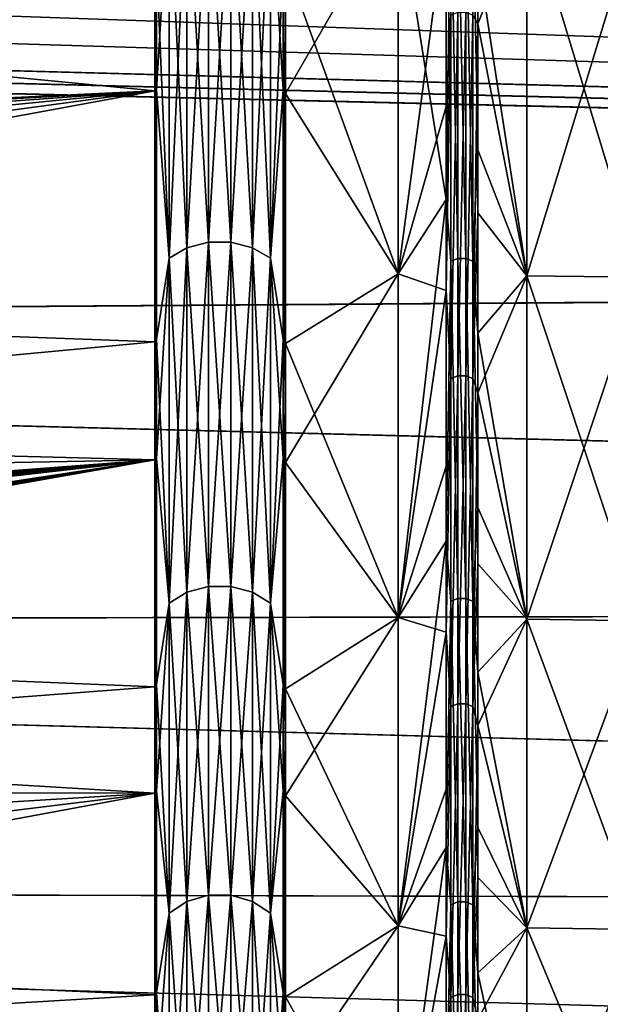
# Model space of a CAD drawing. Header units: metres. Extents: x -31 to 116, y -84 to 84.
# Tile 354 of 656: x 44 to 49, y -53 to -44. Entities that reach past the tile are written whole.
import ezdxf

# ---------------------------------------------------------------- set-up
doc = ezdxf.new("R2010")
doc.units = ezdxf.units.M
doc.layers.add('solid_80010000GA_11_1', color=7, linetype='CONTINUOUS')

msp = doc.modelspace()

# ---------------------------------------------------------------- linework, layer by layer
at = {"layer": 'solid_80010000GA_11_1'}
for points in [[(44.944008, -44.94931, 41.513676), (44.944008, -41.494423, 44.967083), (23.04767, -42.828629, 43.16143)], [(44.956215, -41.485981, 44.939251), (44.944008, -41.494423, 44.967083), (44.944008, -44.94931, 41.513676)], [(44.956215, -44.939251, 41.485977), (44.956215, -41.485981, 44.939251), (44.944008, -44.94931, 41.513676)], [(45.064621, -43.134468, 43.134468), (44.956215, -41.485981, 44.939251), (44.956215, -44.939251, 41.485977)], [(45.934708, -43.133972, 43.133972), (46.043785, -44.939251, 41.485977), (46.043785, -41.485981, 44.939251)], [(46.065117, -41.517014, 44.972866), (46.043785, -41.485981, 44.939251), (46.043785, -44.939251, 41.485977)], [(46.065117, -44.972866, 41.517014), (46.065117, -41.517014, 44.972866), (46.043785, -44.939251, 41.485977)], [(47.031693, -43.291378, 43.291378), (46.065117, -41.517014, 44.972866), (46.065117, -44.972866, 41.517014)], [(38.491501, -42.239792, 41.636169), (103, -43.127747, 43.139236), (103, -46.380795, 39.620941)], [(38.617069, -42.617405, 41.254074), (38.491501, -42.239792, 41.636169), (103, -46.380795, 39.620941)], [(38.840816, -43.013279, 40.849873), (38.617069, -42.617405, 41.254074), (103, -46.380795, 39.620941)], [(47.44334, -42.667152, -42.667152), (47.44334, -45.883251, -39.188), (47.031693, -43.291378, -43.291378)], [(47.48489, -43.193233, -42.058311), (47.44334, -45.883251, -39.188), (47.44334, -42.667152, -42.667152)], [(47.673843, -44.297634, 40.893669), (47.715233, -44.372734, 40.890491), (47.715233, -42.675827, 42.658478)], [(48.135872, -43.305004, 43.305004), (47.715233, -42.675827, 42.658478), (47.715233, -44.372734, 40.890491)], [(44.944008, -44.94931, 41.513676), (23.04767, -42.828629, 43.16143), (23.04767, -45.987389, 39.7789)], [(38.918213, -43.124298, 40.735607), (38.840816, -43.013279, 40.849873), (103, -46.380795, 39.620941)], [(45.218952, -43.051559, 43.051559), (45.218952, -46.296631, 39.541058), (45.402611, -43.007759, 43.007759)], [(45.218952, -46.296631, 39.541058), (45.402611, -46.249531, 39.500832), (45.402611, -43.007759, 43.007759)], [(45.218952, -43.051559, -43.051559), (45.402611, -43.007759, -43.007759), (45.402611, -46.249531, -39.500832)], [(45.402611, -43.007759, 43.007759), (45.402611, -46.249531, 39.500832), (45.596432, -43.007648, 43.007648)], [(45.402611, -46.249531, 39.500832), (45.596432, -46.249413, 39.500729), (45.596432, -43.007648, 43.007648)], [(45.402611, -43.007759, -43.007759), (45.596432, -43.007648, -43.007648), (45.596432, -46.249413, -39.500729)], [(45.402611, -46.249531, -39.500832), (45.402611, -43.007759, -43.007759), (45.596432, -46.249413, -39.500729)], [(45.596432, -43.007648, 43.007648), (45.596432, -46.249413, 39.500729), (45.78019, -43.051235, 43.051235)], [(45.596432, -43.007648, -43.007648), (45.78019, -43.051235, -43.051235), (45.78019, -46.296284, -39.540764)], [(45.596432, -46.249413, -39.500729), (45.596432, -43.007648, -43.007648), (45.78019, -46.296284, -39.540764)], [(45.596432, -46.249413, 39.500729), (45.78019, -46.296284, 39.540764), (45.78019, -43.051235, 43.051235)], [(45.78019, -43.051235, 43.051235), (45.78019, -46.296284, 39.540764), (45.934708, -43.133972, 43.133972)], [(45.78019, -46.296284, -39.540764), (45.78019, -43.051235, -43.051235), (45.934708, -46.385254, -39.616753)], [(45.78019, -43.051235, -43.051235), (45.934708, -43.133972, -43.133972), (45.934708, -46.385254, -39.616753)], [(39, -43.233612, 40.6227), (38.918213, -43.124298, 40.735607), (103, -46.380795, 39.620941)], [(45.064621, -43.134468, 43.134468), (44.956215, -44.939251, 41.485977), (45.064621, -46.385792, 39.61721)], [(45.064621, -46.385792, -39.61721), (44.956215, -43.818951, -42.66758), (45.064621, -43.134468, -43.134468)], [(45.064621, -46.385792, 39.61721), (45.218952, -46.296631, 39.541058), (45.218952, -43.051559, 43.051559)], [(45.064621, -43.134468, 43.134468), (45.064621, -46.385792, 39.61721), (45.218952, -43.051559, 43.051559)], [(45.064621, -43.134468, -43.134468), (45.218952, -43.051559, -43.051559), (45.218952, -46.296631, -39.541058)], [(45.064621, -46.385792, -39.61721), (45.064621, -43.134468, -43.134468), (45.218952, -46.296631, -39.541058)], [(45.218952, -46.296631, -39.541058), (45.218952, -43.051559, -43.051559), (45.402611, -46.249531, -39.500832)], [(45.78019, -46.296284, 39.540764), (45.934708, -46.385254, 39.616753), (45.934708, -43.133972, 43.133972)], [(45.934708, -46.385254, -39.616753), (45.934708, -43.133972, -43.133972), (46.043785, -43.818951, -42.66758)], [(45.934708, -43.133972, 43.133972), (45.934708, -46.385254, 39.616753), (46.043785, -44.939251, 41.485977)], [(44.944008, -43.836376, -42.687214), (23.04767, -46.293915, -39.421745), (23.04767, -43.16143, -42.828629)], [(27.5, -44.336441, -38.961391), (103, -46.390305, -39.609806), (103, -43.139236, -43.127747)], [(47.48489, -43.193233, -42.058311), (47.48489, -46.411201, -38.478012), (47.44334, -45.883251, -39.188)], [(47.545612, -43.172028, -42.037663), (47.545612, -46.388416, -38.459118), (47.48489, -43.193233, -42.058311)], [(47.545612, -46.388416, -38.459118), (47.48489, -46.411201, -38.478012), (47.48489, -43.193233, -42.058311)], [(47.613163, -46.388451, -38.459148), (47.545612, -46.388416, -38.459118), (47.545612, -43.172028, -42.037663)], [(47.613163, -43.172058, -42.037693), (47.613163, -46.388451, -38.459148), (47.545612, -43.172028, -42.037663)], [(47.673843, -46.411301, -38.478092), (47.613163, -46.388451, -38.459148), (47.613163, -43.172058, -42.037693)], [(47.673843, -43.193325, -42.058403), (47.673843, -46.411301, -38.478092), (47.613163, -43.172058, -42.037693)], [(47.673843, -43.193325, -42.058403), (47.715233, -43.804741, -41.498394), (47.715233, -45.455315, -39.683578)], [(47.673843, -43.193325, -42.058403), (47.715233, -45.455315, -39.683578), (47.673843, -46.411301, -38.478092)], [(39, -43.384422, 40.461597), (39, -43.233612, 40.6227), (103, -46.380795, 39.620941)], [(47.031693, -46.522038, 39.799328), (47.031693, -43.291378, 43.291378), (46.065117, -44.972866, 41.517014)], [(47.031693, -43.291378, -43.291378), (47.031693, -46.522038, -39.799328), (46.065117, -43.851723, -42.699501)], [(47.44334, -45.883251, -39.188), (47.031693, -46.522038, -39.799328), (47.031693, -43.291378, -43.291378)], [(47.44334, -43.426197, 41.89436), (47.031693, -43.291378, 43.291378), (47.031693, -46.522038, 39.799328)], [(48.135872, -43.305004, -43.305004), (48.135872, -46.536694, -39.811848), (47.715233, -43.804741, -41.498394)], [(48.135872, -46.536694, 39.811848), (48.135872, -43.305004, 43.305004), (47.715233, -44.372734, 40.890491)], [(48.135872, -43.305004, -43.305004), (49.119377, -43.317142, -43.317142), (49.119377, -46.549747, -39.822994)], [(48.135872, -43.305004, -43.305004), (49.119377, -46.549747, -39.822994), (48.135872, -46.536694, -39.811848)], [(48.135872, -46.536694, 39.811848), (49.119377, -43.317142, 43.317142), (48.135872, -43.305004, 43.305004)], [(39, -43.534634, 40.299931), (39, -43.384422, 40.461597), (103, -46.380795, 39.620941)], [(48.135872, -46.536694, 39.811848), (49.119377, -46.549747, 39.822994), (49.119377, -43.317142, 43.317142)], [(47.44334, -45.082508, 40.106598), (47.44334, -43.426197, 41.89436), (47.031693, -46.522038, 39.799328)], [(47.48489, -44.297539, 40.893581), (47.44334, -43.426197, 41.89436), (47.44334, -45.082508, 40.106598)], [(33.254963, -43.651806, 39.950497), (39, -43.534634, 40.299931), (103, -46.380795, 39.620941)], [(27.5, -43.738743, 39.631207), (33.254963, -43.651806, 39.950497), (103, -46.380795, 39.620941)], [(27.5, -44.038864, 39.297436), (27.5, -43.738743, 39.631207), (103, -46.380795, 39.620941)], [(48.135872, -46.536694, -39.811848), (47.715233, -45.455315, -39.683578), (47.715233, -43.804741, -41.498394)], [(44.944008, -43.836376, -42.687214), (44.944008, -47.10405, -39.051689), (23.04767, -46.293915, -39.421745)], [(44.956215, -43.818951, -42.66758), (44.956215, -47.083538, -39.035412), (44.944008, -43.836376, -42.687214)], [(44.956215, -47.083538, -39.035412), (44.944008, -47.10405, -39.051689), (44.944008, -43.836376, -42.687214)], [(45.064621, -46.385792, -39.61721), (44.956215, -47.083538, -39.035412), (44.956215, -43.818951, -42.66758)], [(45.934708, -46.385254, -39.616753), (46.043785, -43.818951, -42.66758), (46.043785, -47.083538, -39.035412)], [(46.065117, -47.118752, -39.064617), (46.043785, -47.083538, -39.035412), (46.043785, -43.818951, -42.66758)], [(46.065117, -43.851723, -42.699501), (46.065117, -47.118752, -39.064617), (46.043785, -43.818951, -42.66758)], [(47.031693, -46.522038, -39.799328), (46.065117, -47.118752, -39.064617), (46.065117, -43.851723, -42.699501)], [(27.5, -44.336441, 38.961391), (27.5, -44.038864, 39.297436), (103, -46.380795, 39.620941)], [(12.5, -44.230812, -38.485485), (12.5, -47.021606, -35.020927), (103, -46.390305, -39.609806)], [(12.5, -44.230812, 38.485485), (20.001122, -44.28376, 38.723598), (103, -46.380795, 39.620941)], [(12.5, -47.021599, 35.020939), (12.5, -44.230812, 38.485485), (103, -46.380795, 39.620941)], [(20.001122, -44.28376, -38.723598), (12.5, -44.230812, -38.485485), (103, -46.390305, -39.609806)], [(103, -46.390305, -39.609806), (27.5, -44.336441, -38.961391), (20.001122, -44.28376, -38.723598)], [(20.001122, -44.28376, 38.723598), (27.5, -44.336441, 38.961391), (103, -46.380795, 39.620941)], [(47.48489, -44.297539, 40.893581), (47.44334, -45.082508, 40.106598), (47.44334, -46.665279, 38.253414)], [(47.48489, -47.41906, 37.228886), (47.48489, -44.297539, 40.893581), (47.44334, -46.665279, 38.253414)], [(47.545612, -44.275791, 40.873505), (47.48489, -44.297539, 40.893581), (47.48489, -47.41906, 37.228886)], [(47.545612, -47.395779, 37.210606), (47.545612, -44.275791, 40.873505), (47.48489, -47.41906, 37.228886)], [(47.613163, -44.275826, 40.873535), (47.545612, -44.275791, 40.873505), (47.545612, -47.395779, 37.210606)], [(47.613163, -47.395813, 37.210632), (47.613163, -44.275826, 40.873535), (47.545612, -47.395779, 37.210606)], [(47.673843, -44.297634, 40.893669), (47.613163, -44.275826, 40.873535), (47.613163, -47.395813, 37.210632)], [(47.673843, -47.419159, 37.228962), (47.673843, -44.297634, 40.893669), (47.613163, -47.395813, 37.210632)], [(47.673843, -47.419159, 37.228962), (47.715233, -44.372734, 40.890491), (47.673843, -44.297634, 40.893669)], [(47.673843, -47.419159, 37.228962), (47.715233, -45.99633, 39.05521), (47.715233, -44.372734, 40.890491)], [(48.135872, -46.536694, 39.811848), (47.715233, -44.372734, 40.890491), (47.715233, -45.99633, 39.05521)], [(44.944008, -44.94931, 41.513676), (23.04767, -45.987389, 39.7789), (24.518543, -46.084164, 39.706085)], [(44.944008, -44.94931, 41.513676), (24.518543, -46.084164, 39.706085), (25.965761, -46.31448, 39.476147)], [(44.944008, -44.94931, 41.513676), (25.965761, -46.31448, 39.476147), (27.358767, -46.672058, 39.090618)], [(44.944008, -44.94931, 41.513676), (27.358767, -46.672058, 39.090618), (28.669821, -47.146606, 38.553104)], [(44.944008, -44.94931, 41.513676), (28.669821, -47.146606, 38.553104), (29.87075, -47.723408, 37.870495)], [(44.944008, -48.118439, 37.794731), (44.944008, -44.94931, 41.513676), (29.87075, -47.723408, 37.870495)], [(44.956215, -44.939251, 41.485977), (44.944008, -44.94931, 41.513676), (44.944008, -48.118439, 37.794731)], [(44.956215, -48.105991, 37.768196), (44.956215, -44.939251, 41.485977), (44.944008, -48.118439, 37.794731)], [(45.064621, -46.385792, 39.61721), (44.956215, -44.939251, 41.485977), (44.956215, -48.105991, 37.768196)], [(45.934708, -46.385254, 39.616753), (46.043785, -48.105991, 37.768196), (46.043785, -44.939251, 41.485977)], [(46.065117, -44.972866, 41.517014), (46.043785, -44.939251, 41.485977), (46.043785, -48.105991, 37.768196)], [(46.065117, -48.141975, 37.796448), (46.065117, -44.972866, 41.517014), (46.043785, -48.105991, 37.768196)], [(47.031693, -46.522038, 39.799328), (46.065117, -44.972866, 41.517014), (46.065117, -48.141975, 37.796448)], [(47.44334, -46.665279, 38.253414), (47.44334, -45.082508, 40.106598), (47.031693, -46.522038, 39.799328)], [(47.673843, -46.411301, -38.478092), (47.715233, -45.455315, -39.683578), (47.715233, -47.030609, -37.803356)], [(48.135872, -46.536694, -39.811848), (47.715233, -47.030609, -37.803356), (47.715233, -45.455315, -39.683578)], [(47.44334, -45.883251, -39.188), (47.031693, -49.471806, -36.066978), (47.031693, -46.522038, -39.799328)], [(47.44334, -45.883251, -39.188), (47.44334, -48.816463, -35.467236), (47.031693, -49.471806, -36.066978)], [(47.48489, -46.411201, -38.478012), (47.44334, -48.816463, -35.467236), (47.44334, -45.883251, -39.188)], [(47.673843, -47.419159, 37.228962), (47.715233, -47.544003, 37.155613), (47.715233, -45.99633, 39.05521)], [(48.135872, -46.536694, 39.811848), (47.715233, -45.99633, 39.05521), (47.715233, -47.544003, 37.155613)], [(45.218952, -46.296631, 39.541058), (45.218952, -49.256268, 35.786774), (45.402611, -46.249531, 39.500832)], [(45.218952, -49.256268, 35.786774), (45.402611, -49.206161, 35.750366), (45.402611, -46.249531, 39.500832)], [(45.218952, -46.296631, -39.541058), (45.402611, -46.249531, -39.500832), (45.402611, -49.206161, -35.750366)], [(45.402611, -46.249531, 39.500832), (45.402611, -49.206161, 35.750366), (45.596432, -46.249413, 39.500729)], [(45.402611, -49.206161, 35.750366), (45.596432, -49.206032, 35.750275), (45.596432, -46.249413, 39.500729)], [(45.402611, -46.249531, -39.500832), (45.596432, -46.249413, -39.500729), (45.596432, -49.206032, -35.750275)], [(45.402611, -49.206161, -35.750366), (45.402611, -46.249531, -39.500832), (45.596432, -49.206032, -35.750275)], [(45.596432, -46.249413, 39.500729), (45.596432, -49.206032, 35.750275), (45.78019, -46.296284, 39.540764)], [(45.596432, -46.249413, -39.500729), (45.78019, -46.296284, -39.540764), (45.78019, -49.255901, -35.786507)], [(45.596432, -49.206032, -35.750275), (45.596432, -46.249413, -39.500729), (45.78019, -49.255901, -35.786507)], [(44.944008, -47.10405, -39.051689), (23.04767, -49.158199, -35.786476), (23.04767, -46.293915, -39.421745)], [(45.064621, -46.385792, 39.61721), (45.064621, -49.351131, 35.855694), (45.218952, -46.296631, 39.541058)], [(45.064621, -49.351131, 35.855694), (45.218952, -49.256268, 35.786774), (45.218952, -46.296631, 39.541058)], [(45.064621, -46.385792, -39.61721), (45.218952, -46.296631, -39.541058), (45.218952, -49.256268, -35.786774)], [(45.218952, -49.256268, -35.786774), (45.218952, -46.296631, -39.541058), (45.402611, -49.206161, -35.750366)], [(45.596432, -49.206032, 35.750275), (45.78019, -49.255901, 35.786507), (45.78019, -46.296284, 39.540764)], [(45.78019, -46.296284, 39.540764), (45.78019, -49.255901, 35.786507), (45.934708, -46.385254, 39.616753)], [(45.78019, -49.255901, -35.786507), (45.78019, -46.296284, -39.540764), (45.934708, -49.350559, -35.855282)], [(45.78019, -46.296284, -39.540764), (45.934708, -46.385254, -39.616753), (45.934708, -49.350559, -35.855282)], [(12.5, -47.021599, 35.020939), (103, -46.380795, 39.620941), (103, -49.348675, 35.856754)], [(12.5, -47.021606, -35.020927), (103, -49.354969, -35.848087), (103, -46.390305, -39.609806)], [(45.064621, -46.385792, 39.61721), (44.956215, -48.105991, 37.768196), (45.064621, -49.351131, 35.855694)], [(45.064621, -49.351131, -35.855694), (44.956215, -47.083538, -39.035412), (45.064621, -46.385792, -39.61721)], [(45.064621, -49.351131, -35.855694), (45.064621, -46.385792, -39.61721), (45.218952, -49.256268, -35.786774)], [(45.78019, -49.255901, 35.786507), (45.934708, -49.350559, 35.855282), (45.934708, -46.385254, 39.616753)], [(45.934708, -49.350559, -35.855282), (45.934708, -46.385254, -39.616753), (46.043785, -47.083538, -39.035412)], [(45.934708, -46.385254, 39.616753), (45.934708, -49.350559, 35.855282), (46.043785, -48.105991, 37.768196)], [(47.48489, -46.411201, -38.478012), (47.48489, -49.333256, -34.652374), (47.44334, -48.816463, -35.467236)], [(47.545612, -46.388416, -38.459118), (47.545612, -49.309032, -34.635361), (47.48489, -46.411201, -38.478012)], [(47.545612, -49.309032, -34.635361), (47.48489, -49.333256, -34.652374), (47.48489, -46.411201, -38.478012)], [(47.613163, -49.309071, -34.635387), (47.545612, -49.309032, -34.635361), (47.545612, -46.388416, -38.459118)], [(47.613163, -46.388451, -38.459148), (47.613163, -49.309071, -34.635387), (47.545612, -46.388416, -38.459118)], [(47.673843, -49.333359, -34.652447), (47.613163, -49.309071, -34.635387), (47.613163, -46.388451, -38.459148)], [(47.673843, -46.411301, -38.478092), (47.673843, -49.333359, -34.652447), (47.613163, -46.388451, -38.459148)], [(47.673843, -46.411301, -38.478092), (47.715233, -47.030609, -37.803356), (47.715233, -48.52779, -35.861198)], [(47.673843, -46.411301, -38.478092), (47.715233, -48.52779, -35.861198), (47.673843, -49.333359, -34.652447)], [(47.031693, -49.471806, 36.066978), (47.031693, -46.522038, 39.799328), (46.065117, -48.141975, 37.796448)], [(47.031693, -46.522038, -39.799328), (47.031693, -49.471806, -36.066978), (46.065117, -47.118752, -39.064617)], [(47.44334, -46.665279, 38.253414), (47.031693, -46.522038, 39.799328), (47.031693, -49.471806, 36.066978)], [(48.135872, -46.536694, -39.811848), (48.135872, -49.4874, -36.078308), (47.715233, -47.030609, -37.803356)], [(48.135872, -49.4874, 36.078308), (48.135872, -46.536694, 39.811848), (47.715233, -47.544003, 37.155613)], [(48.135872, -46.536694, -39.811848), (49.119377, -46.549747, -39.822994), (49.119377, -49.501289, -36.088398)], [(48.135872, -46.536694, -39.811848), (49.119377, -49.501289, -36.088398), (48.135872, -49.4874, -36.078308)], [(48.135872, -49.4874, 36.078308), (49.119377, -46.549747, 39.822994), (48.135872, -46.536694, 39.811848)], [(48.135872, -49.4874, 36.078308), (49.119377, -49.501289, 36.088398), (49.119377, -46.549747, 39.822994)], [(47.44334, -48.171925, 36.337826), (47.44334, -46.665279, 38.253414), (47.031693, -49.471806, 36.066978)], [(47.48489, -47.41906, 37.228886), (47.44334, -46.665279, 38.253414), (47.44334, -48.171925, 36.337826)], [(12.5, -49.54129, 31.355318), (12.5, -47.021599, 35.020939), (103, -49.348675, 35.856754)], [(12.5, -47.021606, -35.020927), (12.5, -49.541309, -31.355293), (103, -49.354969, -35.848087)], [(44.944008, -47.10405, -39.051689), (44.944008, -50.069504, -35.169174), (23.04767, -49.158199, -35.786476)], [(44.956215, -47.083538, -39.035412), (44.956215, -50.047916, -35.154354), (44.944008, -47.10405, -39.051689)], [(44.956215, -50.047916, -35.154354), (44.944008, -50.069504, -35.169174), (44.944008, -47.10405, -39.051689)], [(45.064621, -49.351131, -35.855694), (44.956215, -50.047916, -35.154354), (44.956215, -47.083538, -39.035412)], [(45.934708, -49.350559, -35.855282), (46.043785, -47.083538, -39.035412), (46.043785, -50.047916, -35.154354)], [(46.065117, -50.08535, -35.180656), (46.043785, -50.047916, -35.154354), (46.043785, -47.083538, -39.035412)], [(46.065117, -47.118752, -39.064617), (46.065117, -50.08535, -35.180656), (46.043785, -47.083538, -39.035412)], [(48.135872, -49.4874, -36.078308), (47.715233, -48.52779, -35.861198), (47.715233, -47.030609, -37.803356)], [(47.031693, -49.471806, -36.066978), (46.065117, -50.08535, -35.180656), (46.065117, -47.118752, -39.064617)], [(47.48489, -47.41906, 37.228886), (47.44334, -48.171925, 36.337826), (47.44334, -49.599987, 34.362961)], [(47.48489, -50.238235, 33.326817), (47.48489, -47.41906, 37.228886), (47.44334, -49.599987, 34.362961)], [(47.545612, -47.395779, 37.210606), (47.48489, -47.41906, 37.228886), (47.48489, -50.238235, 33.326817)], [(47.545612, -50.21357, 33.310455), (47.545612, -47.395779, 37.210606), (47.48489, -50.238235, 33.326817)], [(47.613163, -47.395813, 37.210632), (47.545612, -47.395779, 37.210606), (47.545612, -50.21357, 33.310455)], [(47.613163, -50.213608, 33.310478), (47.613163, -47.395813, 37.210632), (47.545612, -50.21357, 33.310455)], [(47.673843, -47.419159, 37.228962), (47.613163, -47.395813, 37.210632), (47.613163, -50.213608, 33.310478)], [(47.673843, -50.238342, 33.326889), (47.673843, -47.419159, 37.228962), (47.613163, -50.213608, 33.310478)], [(47.673843, -50.238342, 33.326889), (47.715233, -47.544003, 37.155613), (47.673843, -47.419159, 37.228962)], [(47.673843, -50.238342, 33.326889), (47.715233, -49.013233, 35.194809), (47.715233, -47.544003, 37.155613)], [(48.135872, -49.4874, 36.078308), (47.715233, -47.544003, 37.155613), (47.715233, -49.013233, 35.194809)], [(44.944008, -48.118439, 37.794731), (29.87075, -47.723408, 37.870495), (30.937897, -48.385433, 37.051559)], [(44.944008, -48.118439, 37.794731), (30.937897, -48.385433, 37.051559), (31.849276, -49.112564, 36.109047)], [(44.944008, -48.118439, 37.794731), (31.38238, -49.652382, 35.349068), (31.267597, -49.679985, 35.306778)], [(32.325771, -50.039059, 34.82835), (44.944008, -48.118439, 37.794731), (31.267597, -49.679985, 35.306778)], [(44.944008, -48.118439, 37.794731), (31.586876, -49.579365, 35.457298), (31.38238, -49.652382, 35.349068)], [(44.944008, -48.118439, 37.794731), (31.791391, -49.506344, 35.565544), (31.586876, -49.579365, 35.457298)], [(44.944008, -48.118439, 37.794731), (31.869747, -49.468063, 35.621082), (31.791391, -49.506344, 35.565544)], [(44.944008, -48.118439, 37.794731), (31.849276, -49.112564, 36.109047), (31.924753, -49.199703, 35.992462)], [(44.944008, -48.118439, 37.794731), (31.927389, -49.417217, 35.693306), (31.869747, -49.468063, 35.621082)], [(44.944008, -48.118439, 37.794731), (31.924753, -49.199703, 35.992462), (31.960062, -49.28075, 35.882458)], [(44.944008, -48.118439, 37.794731), (31.958944, -49.353828, 35.781845), (31.927389, -49.417217, 35.693306)], [(44.944008, -48.118439, 37.794731), (31.960062, -49.28075, 35.882458), (31.958944, -49.353828, 35.781845)], [(32.325771, -50.039059, 34.82835), (32.415798, -50.045216, 34.822254), (44.944008, -48.118439, 37.794731)], [(32.415798, -50.045216, 34.822254), (32.504646, -50.059109, 34.804996), (44.944008, -48.118439, 37.794731)], [(32.504646, -50.059109, 34.804996), (32.589027, -50.080315, 34.777058), (44.944008, -48.118439, 37.794731)], [(32.589027, -50.080315, 34.777058), (32.665913, -50.107933, 34.739613), (44.944008, -48.118439, 37.794731)], [(32.665913, -50.107933, 34.739613), (32.787247, -50.174732, 34.646786), (44.944008, -48.118439, 37.794731)], [(32.787247, -50.174732, 34.646786), (32.862278, -50.248302, 34.542313), (44.944008, -48.118439, 37.794731)], [(32.862278, -50.248302, 34.542313), (44.944008, -50.981621, 33.83342), (44.944008, -48.118439, 37.794731)], [(44.956215, -48.105991, 37.768196), (44.944008, -48.118439, 37.794731), (44.944008, -50.981621, 33.83342)], [(44.956215, -50.966003, 33.809601), (44.956215, -48.105991, 37.768196), (44.944008, -50.981621, 33.83342)], [(45.064621, -49.351131, 35.855694), (44.956215, -48.105991, 37.768196), (44.956215, -50.966003, 33.809601)], [(45.934708, -49.350559, 35.855282), (46.043785, -50.966003, 33.809601), (46.043785, -48.105991, 37.768196)], [(46.065117, -48.141975, 37.796448), (46.043785, -48.105991, 37.768196), (46.043785, -50.966003, 33.809601)], [(46.065117, -51.004128, 33.834892), (46.065117, -48.141975, 37.796448), (46.043785, -50.966003, 33.809601)], [(47.031693, -49.471806, 36.066978), (46.065117, -48.141975, 37.796448), (46.065117, -51.004128, 33.834892)], [(47.44334, -49.599987, 34.362961), (47.44334, -48.171925, 36.337826), (47.031693, -49.471806, 36.066978)], [(47.673843, -49.333359, -34.652447), (47.715233, -48.52779, -35.861198), (47.715233, -49.943836, -33.861263)], [(48.135872, -49.4874, -36.078308), (47.715233, -49.943836, -33.861263), (47.715233, -48.52779, -35.861198)], [(47.44334, -48.816463, -35.467236), (47.031693, -52.122871, -32.116863), (47.031693, -49.471806, -36.066978)], [(47.44334, -48.816463, -35.467236), (47.44334, -51.448704, -31.527807), (47.031693, -52.122871, -32.116863)], [(47.48489, -49.333256, -34.652374), (47.44334, -51.448704, -31.527807), (47.44334, -48.816463, -35.467236)], [(47.673843, -50.238342, 33.326889), (47.715233, -50.401672, 33.175941), (47.715233, -49.013233, 35.194809)], [(48.135872, -49.4874, 36.078308), (47.715233, -49.013233, 35.194809), (47.715233, -50.401672, 33.175941)], [(44.944008, -50.069504, -35.169174), (23.04767, -51.737694, -31.943884), (23.04767, -49.158199, -35.786476)], [(45.218952, -49.256268, 35.786774), (45.218952, -51.912228, 31.811853), (45.402611, -49.206161, 35.750366)], [(45.218952, -51.912228, 31.811853), (45.402611, -51.859417, 31.779491), (45.402611, -49.206161, 35.750366)], [(45.218952, -49.256268, -35.786774), (45.402611, -49.206161, -35.750366), (45.402611, -51.859417, -31.779491)], [(45.402611, -49.206161, 35.750366), (45.402611, -51.859417, 31.779491), (45.596432, -49.206032, 35.750275)], [(45.402611, -51.859417, 31.779491), (45.596432, -51.85928, 31.779409), (45.596432, -49.206032, 35.750275)], [(45.402611, -49.206161, -35.750366), (45.596432, -49.206032, -35.750275), (45.596432, -51.85928, -31.779409)], [(45.402611, -51.859417, -31.779491), (45.402611, -49.206161, -35.750366), (45.596432, -51.85928, -31.779409)], [(45.596432, -49.206032, 35.750275), (45.596432, -51.85928, 31.779409), (45.78019, -49.255901, 35.786507)], [(45.596432, -49.206032, -35.750275), (45.78019, -49.255901, -35.786507), (45.78019, -51.911839, -31.811615)], [(45.596432, -51.85928, -31.779409), (45.596432, -49.206032, -35.750275), (45.78019, -51.911839, -31.811615)], [(45.064621, -49.351131, -35.855694), (45.218952, -49.256268, -35.786774), (45.218952, -51.912228, -31.811853)], [(45.064621, -52.012203, 31.873119), (45.218952, -51.912228, 31.811853), (45.218952, -49.256268, 35.786774)], [(45.064621, -49.351131, 35.855694), (45.064621, -52.012203, 31.873119), (45.218952, -49.256268, 35.786774)], [(45.218952, -51.912228, -31.811853), (45.218952, -49.256268, -35.786774), (45.402611, -51.859417, -31.779491)], [(45.596432, -51.85928, 31.779409), (45.78019, -51.911839, 31.811615), (45.78019, -49.255901, 35.786507)], [(45.78019, -49.255901, 35.786507), (45.78019, -51.911839, 31.811615), (45.934708, -49.350559, 35.855282)], [(45.78019, -51.911839, -31.811615), (45.78019, -49.255901, -35.786507), (45.934708, -52.0116, -31.872751)], [(45.78019, -49.255901, -35.786507), (45.934708, -49.350559, -35.855282), (45.934708, -52.0116, -31.872751)], [(47.545612, -49.309032, -34.635361), (47.545612, -51.915257, -30.590767), (47.48489, -49.333256, -34.652374)], [(47.613163, -51.915298, -30.590792), (47.545612, -51.915257, -30.590767), (47.545612, -49.309032, -34.635361)], [(47.613163, -49.309071, -34.635387), (47.613163, -51.915298, -30.590792), (47.545612, -49.309032, -34.635361)], [(47.673843, -51.940868, -30.60586), (47.613163, -51.915298, -30.590792), (47.613163, -49.309071, -34.635387)], [(47.673843, -49.333359, -34.652447), (47.673843, -51.940868, -30.60586), (47.613163, -49.309071, -34.635387)], [(12.5, -49.54129, 31.355318), (103, -49.348675, 35.856754), (103, -52.012264, 31.870413)], [(12.5, -49.541309, -31.355293), (103, -52.015404, -31.86529), (103, -49.354969, -35.848087)], [(45.064621, -49.351131, 35.855694), (44.956215, -50.966003, 33.809601), (45.064621, -52.012203, 31.873119)], [(45.064621, -52.012203, -31.873119), (44.956215, -50.047916, -35.154354), (45.064621, -49.351131, -35.855694)], [(45.064621, -52.012203, -31.873119), (45.064621, -49.351131, -35.855694), (45.218952, -51.912228, -31.811853)], [(45.78019, -51.911839, 31.811615), (45.934708, -52.0116, 31.872751), (45.934708, -49.350559, 35.855282)], [(45.934708, -52.0116, -31.872751), (45.934708, -49.350559, -35.855282), (46.043785, -50.047916, -35.154354)], [(45.934708, -49.350559, 35.855282), (45.934708, -52.0116, 31.872751), (46.043785, -50.966003, 33.809601)], [(47.48489, -49.333256, -34.652374), (47.48489, -51.940758, -30.605795), (47.44334, -51.448704, -31.527807)], [(47.545612, -51.915257, -30.590767), (47.48489, -51.940758, -30.605795), (47.48489, -49.333256, -34.652374)], [(47.673843, -49.333359, -34.652447), (47.715233, -49.943836, -33.861263), (47.715233, -51.276627, -31.806908)], [(47.673843, -49.333359, -34.652447), (47.715233, -51.276627, -31.806908), (47.673843, -51.940868, -30.60586)], [(47.031693, -52.122871, 32.116863), (47.031693, -49.471806, 36.066978), (46.065117, -51.004128, 33.834892)], [(47.031693, -49.471806, -36.066978), (47.031693, -52.122871, -32.116863), (46.065117, -50.08535, -35.180656)], [(47.44334, -49.599987, 34.362961), (47.031693, -49.471806, 36.066978), (47.031693, -52.122871, 32.116863)], [(12.5, -51.775623, 27.509621), (12.5, -49.54129, 31.355318), (103, -52.012264, 31.870413)], [(12.5, -49.541309, -31.355293), (12.5, -51.775642, -27.509588), (103, -52.015404, -31.86529)], [(48.135872, -49.4874, -36.078308), (48.135872, -52.139305, -32.126934), (47.715233, -49.943836, -33.861263)], [(48.135872, -52.139305, 32.126934), (48.135872, -49.4874, 36.078308), (47.715233, -50.401672, 33.175941)], [(48.135872, -49.4874, -36.078308), (49.119377, -49.501289, -36.088398), (49.119377, -52.153942, -32.135902)], [(48.135872, -49.4874, -36.078308), (49.119377, -52.153942, -32.135902), (48.135872, -52.139305, -32.126934)], [(48.135872, -52.139305, 32.126934), (49.119377, -49.501289, 36.088398), (48.135872, -49.4874, 36.078308)], [(48.135872, -52.139305, 32.126934), (49.119377, -52.153942, 32.135902), (49.119377, -49.501289, 36.088398)], [(47.44334, -50.94714, 32.332039), (47.44334, -49.599987, 34.362961), (47.031693, -52.122871, 32.116863)], [(47.48489, -50.238235, 33.326817), (47.44334, -49.599987, 34.362961), (47.44334, -50.94714, 32.332039)], [(48.135872, -52.139305, -32.126934), (47.715233, -51.276627, -31.806908), (47.715233, -49.943836, -33.861263)], [(44.944008, -50.069504, -35.169174), (44.944008, -52.713673, -31.065969), (23.04767, -51.737694, -31.943884)], [(44.956215, -50.047916, -35.154354), (44.956215, -52.693195, -31.049156), (44.944008, -50.069504, -35.169174)], [(44.956215, -52.693195, -31.049156), (44.944008, -52.713673, -31.065969), (44.944008, -50.069504, -35.169174)], [(45.064621, -52.012203, -31.873119), (44.956215, -52.693195, -31.049156), (44.956215, -50.047916, -35.154354)], [(45.934708, -52.0116, -31.872751), (46.043785, -50.047916, -35.154354), (46.043785, -52.693195, -31.049156)], [(46.065117, -52.732609, -31.072386), (46.043785, -52.693195, -31.049156), (46.043785, -50.047916, -35.154354)], [(46.065117, -50.08535, -35.180656), (46.065117, -52.732609, -31.072386), (46.043785, -50.047916, -35.154354)], [(47.031693, -52.122871, -32.116863), (46.065117, -52.732609, -31.072386), (46.065117, -50.08535, -35.180656)], [(47.48489, -50.238235, 33.326817), (47.44334, -50.94714, 32.332039), (47.44334, -52.211185, 30.248375)], [(47.48489, -52.737095, 29.212257), (47.48489, -50.238235, 33.326817), (47.44334, -52.211185, 30.248375)], [(47.545612, -50.21357, 33.310455), (47.48489, -50.238235, 33.326817), (47.48489, -52.737095, 29.212257)], [(47.545612, -52.711201, 29.197916), (47.545612, -50.21357, 33.310455), (47.48489, -52.737095, 29.212257)], [(47.613163, -50.213608, 33.310478), (47.545612, -50.21357, 33.310455), (47.545612, -52.711201, 29.197916)], [(47.613163, -52.711243, 29.197937), (47.613163, -50.213608, 33.310478), (47.545612, -52.711201, 29.197916)], [(47.673843, -50.238342, 33.326889), (47.613163, -50.213608, 33.310478), (47.613163, -52.711243, 29.197937)], [(47.673843, -52.737206, 29.21232), (47.673843, -50.238342, 33.326889), (47.613163, -52.711243, 29.197937)], [(47.673843, -52.737206, 29.21232), (47.715233, -50.401672, 33.175941), (47.673843, -50.238342, 33.326889)], [(32.862278, -50.248302, 34.542313), (33.280537, -50.965565, 33.488285), (44.944008, -50.981621, 33.83342)], [(47.673843, -52.737206, 29.21232), (47.715233, -51.707069, 31.102266), (47.715233, -50.401672, 33.175941)], [(48.135872, -52.139305, 32.126934), (47.715233, -50.401672, 33.175941), (47.715233, -51.707069, 31.102266)], [(33.280537, -50.965565, 33.488285), (33.535042, -51.678871, 32.385025), (44.944008, -50.981621, 33.83342)], [(33.526703, -53.09724, 30.00268), (44.944008, -53.520409, 29.654541), (44.944008, -50.981621, 33.83342)], [(33.62252, -52.374565, 31.250387), (33.526703, -53.09724, 30.00268), (44.944008, -50.981621, 33.83342)], [(33.535042, -51.678871, 32.385025), (33.62252, -52.374565, 31.250387), (44.944008, -50.981621, 33.83342)], [(44.956215, -50.966003, 33.809601), (44.944008, -50.981621, 33.83342), (44.944008, -53.520409, 29.654541)], [(44.956215, -53.50106, 29.635437), (44.956215, -50.966003, 33.809601), (44.944008, -53.520409, 29.654541)], [(45.064621, -52.012203, 31.873119), (44.956215, -50.966003, 33.809601), (44.956215, -53.50106, 29.635437)], [(45.934708, -52.0116, 31.872751), (46.043785, -53.50106, 29.635437), (46.043785, -50.966003, 33.809601)], [(46.065117, -51.004128, 33.834892), (46.043785, -50.966003, 33.809601), (46.043785, -53.50106, 29.635437)], [(47.44334, -52.211185, 30.248375), (47.44334, -50.94714, 32.332039), (47.031693, -52.122871, 32.116863)], [(46.065117, -53.541084, 29.657604), (46.065117, -51.004128, 33.834892), (46.043785, -53.50106, 29.635437)], [(47.031693, -52.122871, 32.116863), (46.065117, -51.004128, 33.834892), (46.065117, -53.541084, 29.657604)], [(47.673843, -51.940868, -30.60586), (47.715233, -51.276627, -31.806908), (47.715233, -52.525787, -29.698713)], [(48.135872, -52.139305, -32.126934), (47.715233, -52.525787, -29.698713), (47.715233, -51.276627, -31.806908)], [(47.44334, -51.448704, -31.527807), (47.031693, -54.459229, -27.97283), (47.031693, -52.122871, -32.116863)], [(47.44334, -51.448704, -31.527807), (47.44334, -53.763748, -27.393999), (47.031693, -54.459229, -27.97283)], [(47.48489, -51.940758, -30.605795), (47.44334, -53.763748, -27.393999), (47.44334, -51.448704, -31.527807)], [(44.944008, -52.713673, -31.065969), (23.04767, -54.017448, -27.916229), (23.04767, -51.737694, -31.943884)], [(47.673843, -52.737206, 29.21232), (47.715233, -52.927299, 28.977112), (47.715233, -51.707069, 31.102266)], [(48.135872, -52.139305, 32.126934), (47.715233, -51.707069, 31.102266), (47.715233, -52.927299, 28.977112)], [(12.5, -51.775623, 27.509621), (103, -52.012264, 31.870413), (103, -54.352322, 27.691591)], [(12.5, -53.711914, 23.505838), (12.5, -51.775623, 27.509621), (103, -54.352322, 27.691591)], [(12.5, -51.775642, -27.509588), (103, -54.35323, -27.689806), (103, -52.015404, -31.86529)], [(12.5, -51.775642, -27.509588), (12.5, -53.711929, -23.505802), (103, -54.35323, -27.689806)], [(45.064621, -52.012203, 31.873119), (45.064621, -54.352604, 27.694035), (45.218952, -51.912228, 31.811853)], [(45.064621, -54.352604, 27.694035), (45.218952, -54.248127, 27.6408), (45.218952, -51.912228, 31.811853)], [(45.064621, -52.012203, -31.873119), (45.218952, -51.912228, -31.811853), (45.218952, -54.248127, -27.6408)], [(45.218952, -51.912228, 31.811853), (45.218952, -54.248127, 27.6408), (45.402611, -51.859417, 31.779491)], [(45.218952, -54.248127, 27.6408), (45.402611, -54.19294, 27.612682), (45.402611, -51.859417, 31.779491)], [(45.218952, -51.912228, -31.811853), (45.402611, -51.859417, -31.779491), (45.402611, -54.19294, -27.612682)], [(45.218952, -54.248127, -27.6408), (45.218952, -51.912228, -31.811853), (45.402611, -54.19294, -27.612682)], [(45.402611, -51.859417, 31.779491), (45.402611, -54.19294, 27.612682), (45.596432, -51.85928, 31.779409)], [(45.402611, -54.19294, 27.612682), (45.596432, -54.192799, 27.612612), (45.596432, -51.85928, 31.779409)], [(45.402611, -51.859417, -31.779491), (45.596432, -51.85928, -31.779409), (45.596432, -54.192799, -27.612612)], [(45.402611, -54.19294, -27.612682), (45.402611, -51.859417, -31.779491), (45.596432, -54.192799, -27.612612)], [(45.596432, -51.85928, 31.779409), (45.596432, -54.192799, 27.612612), (45.78019, -51.911839, 31.811615)], [(45.596432, -54.192799, -27.612612), (45.596432, -51.85928, -31.779409), (45.78019, -54.247723, -27.640594)], [(45.596432, -51.85928, -31.779409), (45.78019, -51.911839, -31.811615), (45.78019, -54.247723, -27.640594)], [(45.596432, -54.192799, 27.612612), (45.78019, -54.247723, 27.640594), (45.78019, -51.911839, 31.811615)], [(45.78019, -51.911839, 31.811615), (45.78019, -54.247723, 27.640594), (45.934708, -52.0116, 31.872751)], [(45.78019, -54.247723, -27.640594), (45.78019, -51.911839, -31.811615), (45.934708, -54.351974, -27.693714)], [(45.78019, -51.911839, -31.811615), (45.934708, -52.0116, -31.872751), (45.934708, -54.351974, -27.693714)], [(47.545612, -51.915257, -30.590767), (47.545612, -54.190472, -26.351128), (47.48489, -51.940758, -30.605795)], [(47.613163, -54.19051, -26.351149), (47.545612, -54.190472, -26.351128), (47.545612, -51.915257, -30.590767)], [(47.613163, -51.915298, -30.590792), (47.613163, -54.19051, -26.351149), (47.545612, -51.915257, -30.590767)], [(47.673843, -54.217205, -26.364128), (47.613163, -54.19051, -26.351149), (47.613163, -51.915298, -30.590792)], [(47.673843, -51.940868, -30.60586), (47.673843, -54.217205, -26.364128), (47.613163, -51.915298, -30.590792)], [(45.064621, -52.012203, 31.873119), (44.956215, -53.50106, 29.635437), (45.064621, -54.352604, 27.694035)], [(45.064621, -54.352604, -27.694035), (44.956215, -52.693195, -31.049156), (45.064621, -52.012203, -31.873119)], [(45.064621, -54.352604, -27.694035), (45.064621, -52.012203, -31.873119), (45.218952, -54.248127, -27.6408)], [(45.78019, -54.247723, 27.640594), (45.934708, -54.351974, 27.693714), (45.934708, -52.0116, 31.872751)], [(45.934708, -54.351974, -27.693714), (45.934708, -52.0116, -31.872751), (46.043785, -52.693195, -31.049156)], [(45.934708, -52.0116, 31.872751), (45.934708, -54.351974, 27.693714), (46.043785, -53.50106, 29.635437)], [(47.48489, -51.940758, -30.605795), (47.48489, -54.217091, -26.364073), (47.44334, -53.763748, -27.393999)], [(47.545612, -54.190472, -26.351128), (47.48489, -54.217091, -26.364073), (47.48489, -51.940758, -30.605795)], [(47.673843, -51.940868, -30.60586), (47.715233, -52.525787, -29.698713), (47.715233, -53.688801, -27.540596)], [(47.673843, -51.940868, -30.60586), (47.715233, -53.688801, -27.540596), (47.673843, -54.217205, -26.364128)], [(47.031693, -54.459229, 27.97283), (47.031693, -52.122871, 32.116863), (46.065117, -53.541084, 29.657604)], [(47.031693, -52.122871, -32.116863), (47.031693, -54.459229, -27.97283), (46.065117, -52.732609, -31.072386)], [(47.44334, -52.211185, 30.248375), (47.031693, -52.122871, 32.116863), (47.031693, -54.459229, 27.97283)], [(48.135872, -52.139305, -32.126934), (48.135872, -54.476398, -27.981579), (47.715233, -52.525787, -29.698713)], [(48.135872, -54.476398, 27.981579), (48.135872, -52.139305, 32.126934), (47.715233, -52.927299, 28.977112)], [(48.135872, -52.139305, -32.126934), (49.119377, -52.153942, -32.135902), (49.119377, -54.491695, -27.989374)], [(48.135872, -52.139305, -32.126934), (49.119377, -54.491695, -27.989374), (48.135872, -54.476398, -27.981579)], [(48.135872, -54.476398, 27.981579), (49.119377, -52.153942, 32.135902), (48.135872, -52.139305, 32.126934)], [(48.135872, -54.476398, 27.981579), (49.119377, -54.491695, 27.989374), (49.119377, -52.153942, 32.135902)], [(47.44334, -53.390057, 28.115368), (47.44334, -52.211185, 30.248375), (47.031693, -54.459229, 27.97283)], [(47.48489, -52.737095, 29.212257), (47.44334, -52.211185, 30.248375), (47.44334, -53.390057, 28.115368)], [(48.135872, -54.476398, -27.981579), (47.715233, -53.688801, -27.540596), (47.715233, -52.525787, -29.698713)], [(44.956215, -52.693195, -31.049156), (44.944008, -55.024616, -26.760374), (44.944008, -52.713673, -31.065969)], [(44.956215, -52.693195, -31.049156), (44.956215, -55.002499, -26.745987), (44.944008, -55.024616, -26.760374)], [(45.064621, -54.352604, -27.694035), (44.956215, -55.002499, -26.745987), (44.956215, -52.693195, -31.049156)], [(45.934708, -54.351974, -27.693714), (46.043785, -52.693195, -31.049156), (46.043785, -55.002499, -26.745987)], [(46.065117, -55.04364, -26.765999), (46.043785, -55.002499, -26.745987), (46.043785, -52.693195, -31.049156)], [(46.065117, -52.732609, -31.072386), (46.065117, -55.04364, -26.765999), (46.043785, -52.693195, -31.049156)], [(44.944008, -52.713673, -31.065969), (44.944008, -55.024616, -26.760374), (23.04767, -54.017448, -27.916229)], [(47.031693, -54.459229, -27.97283), (46.065117, -55.04364, -26.765999), (46.065117, -52.732609, -31.072386)], [(47.48489, -52.737095, 29.212257), (47.44334, -53.390057, 28.115368), (47.44334, -54.481834, 25.936495)], [(47.48489, -54.8997, 24.911442), (47.48489, -52.737095, 29.212257), (47.44334, -54.481834, 25.936495)], [(47.545612, -52.711201, 29.197916), (47.48489, -52.737095, 29.212257), (47.48489, -54.8997, 24.911442)], [(47.545612, -54.872746, 24.899212), (47.545612, -52.711201, 29.197916), (47.48489, -54.8997, 24.911442)], [(47.613163, -52.711243, 29.197937), (47.545612, -52.711201, 29.197916), (47.545612, -54.872746, 24.899212)], [(47.613163, -54.872787, 24.899231), (47.613163, -52.711243, 29.197937), (47.545612, -54.872746, 24.899212)], [(47.673843, -52.737206, 29.21232), (47.613163, -52.711243, 29.197937), (47.613163, -54.872787, 24.899231)], [(47.673843, -54.899818, 24.911495), (47.673843, -52.737206, 29.21232), (47.613163, -54.872787, 24.899231)], [(47.673843, -54.899818, 24.911495), (47.715233, -52.927299, 28.977112), (47.673843, -52.737206, 29.21232)]]:
    msp.add_3dface(points, dxfattribs=at)

doc.saveas('drawing.dxf')
